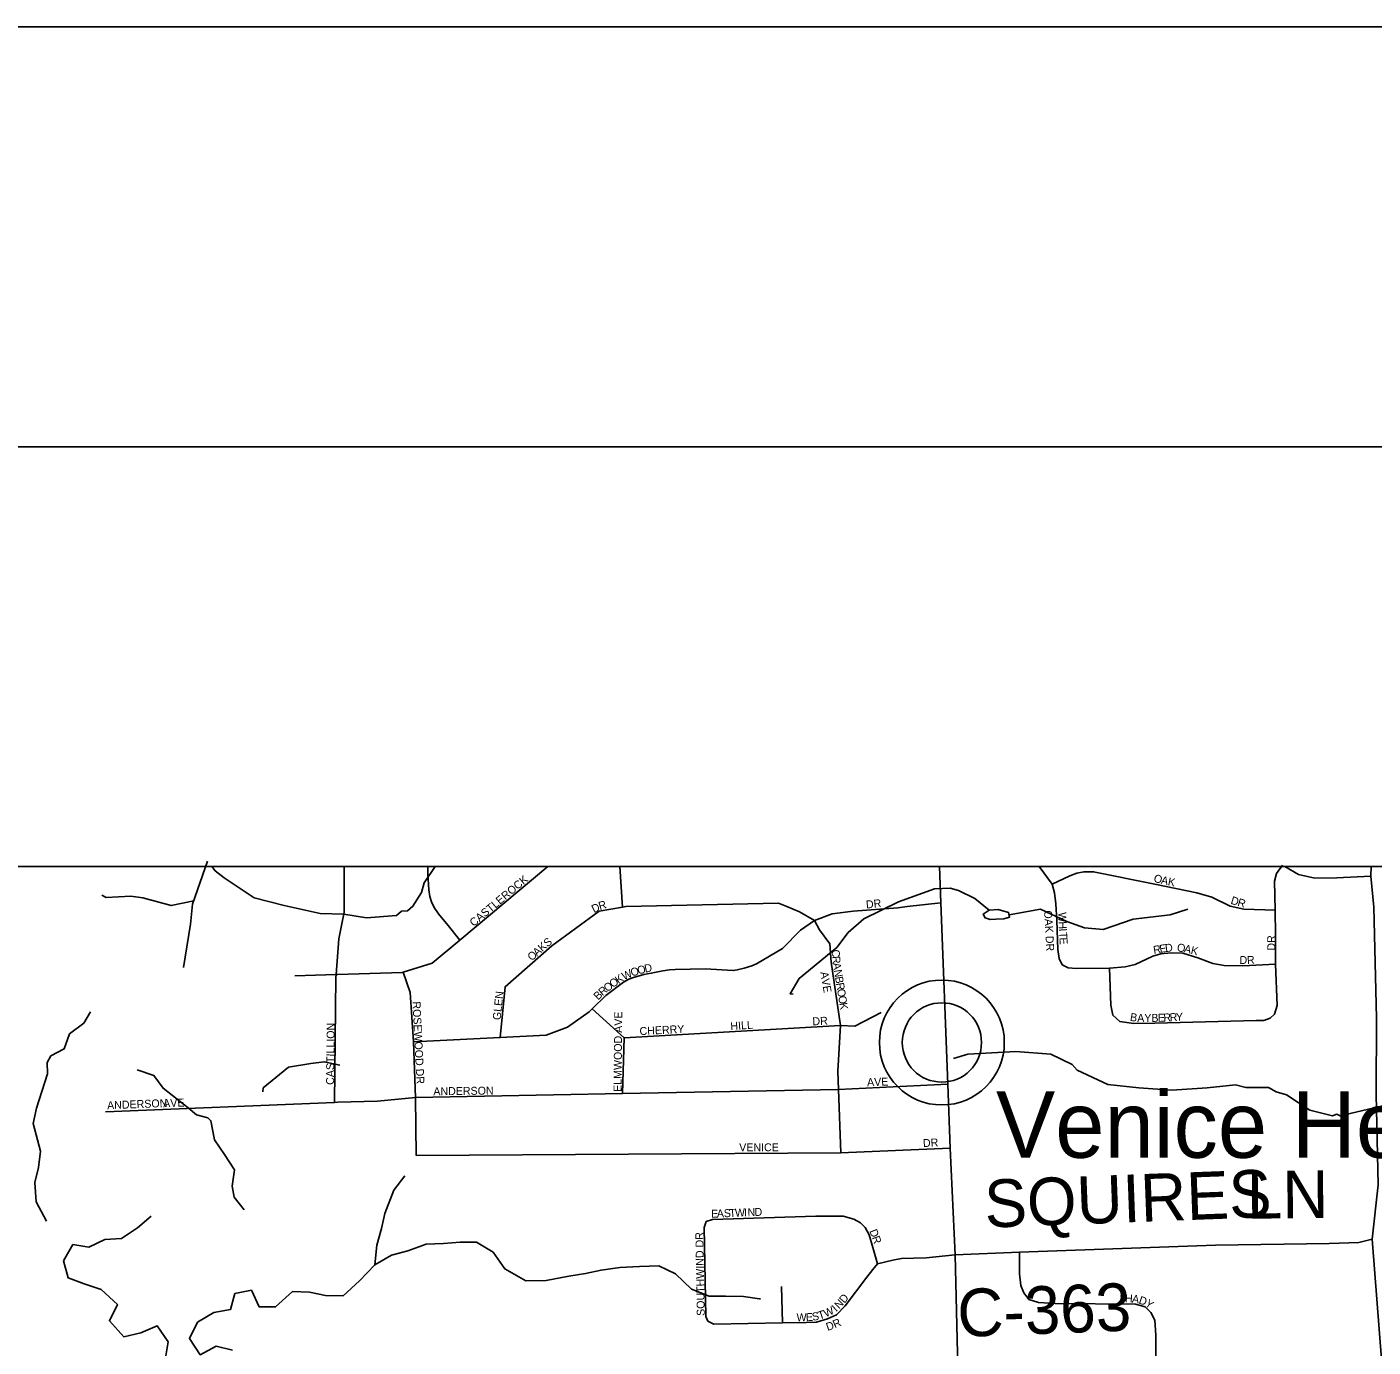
# Model space of a CAD drawing. Extents: x -37878.7 to -37844.7, y -19791.4 to -19769.4.
# Drawn here: x -37872.624 to -37871.021, y -19770.958 to -19769.385 of the extents above; entities that cross this region are included whole.
import ezdxf

# ---------------------------------------------------------------- set-up
doc = ezdxf.new("R2010")
doc.units = 0
for name, color, linetype in [('Default', 7, 'Continuous'), ('GM_X_County_Road', 7, 'Continuous'), ('GM_X_County_Road_Text', 7, 'Continuous'), ('GM_X_Minor_Lake', 7, 'Continuous'), ('GM_X_Minor_River', 7, 'Continuous'), ('GM_X_State_Route', 7, 'Continuous'), ('GM_X_Township_Subdivision', 7, 'Continuous'), ('GM_X_Township_Subdivision_Text', 7, 'Continuous'), ('GM_X_Unincorporated', 7, 'Continuous'), ('GM_X_Unincorporated_Text', 7, 'Continuous'), ('SH_Border', 7, 'Continuous'), ('SH_Cut_Line', 7, 'Continuous'), ('SH_Data', 7, 'Continuous')]:
    doc.layers.add(name, color=color, linetype=linetype)

msp = doc.modelspace()

# ---------------------------------------------------------------- linework, layer by layer
at = {"layer": 'Default'}
msp.add_line((-37871.5345, -19770.595), (-37871.5345, -19770.595), dxfattribs=at)
msp.add_lwpolyline([(-37872.5303, -19770.6775), (-37872.2576, -19770.6663), (-37872.2536, -19770.6661), (-37872.2066, -19770.6647), (-37872.1615, -19770.6604)], dxfattribs=at)
at = {"layer": 'GM_X_County_Road'}
for points in [[(-37871.0057, -19771.6116), (-37870.9975, -19771.5184), (-37871.0024, -19771.2718), (-37871.0035, -19771.1733), (-37871.0047, -19771.1289), (-37871.0067, -19771.0405), (-37871.0079, -19771.0129), (-37871.0219, -19770.8293), (-37871.0151, -19770.7644), (-37871.0174, -19770.6568), (-37871.017, -19770.5659), (-37871.02, -19770.4338), (-37871.0238, -19770.3968), (-37871.0232, -19770.3854)], [(-37871.5188, -19770.8478), (-37871.4419, -19770.8449), (-37871.2086, -19770.8365), (-37871.0731, -19770.8345), (-37871.0381, -19770.8333), (-37871.0219, -19770.8293)]]:
    msp.add_lwpolyline(points, dxfattribs=at)
at = {"layer": 'GM_X_Minor_Lake'}
msp.add_line((-37871.4769, -19770.4484), (-37871.4704, -19770.4483), dxfattribs=at)
msp.add_lwpolyline([(-37871.4704, -19770.4483), (-37871.4606, -19770.4477), (-37871.4538, -19770.4457), (-37871.455, -19770.44), (-37871.4676, -19770.4368), (-37871.4782, -19770.4374), (-37871.4853, -19770.4421), (-37871.483, -19770.4466), (-37871.4769, -19770.4484)], dxfattribs=at)
at = {"layer": 'GM_X_Minor_River'}
for points in [[(-37872.409, -19770.379), (-37872.4268, -19770.4303), (-37872.4294, -19770.4539), (-37872.4376, -19770.5056)], [(-37872.1378, -19770.3854), (-37872.1508, -19770.4048), (-37872.154, -19770.4162), (-37872.1643, -19770.4327), (-37872.171, -19770.4381), (-37872.1778, -19770.4386), (-37872.1838, -19770.4437), (-37872.2196, -19770.4466), (-37872.2466, -19770.4422), (-37872.275, -19770.4412), (-37872.3179, -19770.4317), (-37872.3536, -19770.4229), (-37872.3892, -19770.3989), (-37872.3999, -19770.3904), (-37872.4039, -19770.3854)], [(-37871.7114, -19770.5373), (-37871.7152, -19770.537), (-37871.7045, -19770.5186), (-37871.6596, -19770.4818), (-37871.6459, -19770.4641), (-37871.6276, -19770.4478), (-37871.5863, -19770.4274), (-37871.5434, -19770.4119), (-37871.5248, -19770.4112), (-37871.5145, -19770.4141), (-37871.4951, -19770.4236), (-37871.4782, -19770.4374)], [(-37872.4254, -19770.4263), (-37872.4521, -19770.4319), (-37872.486, -19770.4227), (-37872.5004, -19770.4207), (-37872.5295, -19770.4223), (-37872.5348, -19770.4194)], [(-37871.4544, -19770.4431), (-37871.4172, -19770.4364), (-37871.3856, -19770.451), (-37871.3646, -19770.4586), (-37871.3426, -19770.4605), (-37871.3068, -19770.4482), (-37871.2626, -19770.4429), (-37871.2415, -19770.4361)], [(-37872.6006, -19770.808), (-37872.6131, -19770.7847), (-37872.6146, -19770.7619), (-37872.6104, -19770.744), (-37872.6077, -19770.7246), (-37872.6166, -19770.6914), (-37872.6128, -19770.6731), (-37872.5995, -19770.6323), (-37872.5998, -19770.619), (-37872.5957, -19770.611), (-37872.5796, -19770.6027), (-37872.5735, -19770.5848), (-37872.5563, -19770.5719), (-37872.5482, -19770.5585)], [(-37872.3431, -19770.6538), (-37872.3428, -19770.6492), (-37872.3126, -19770.6244), (-37872.2858, -19770.6201), (-37872.2699, -19770.6179), (-37872.2513, -19770.6221)], [(-37871.5208, -19770.6139), (-37871.5034, -19770.609), (-37871.4463, -19770.6058), (-37871.4046, -19770.6089), (-37871.3794, -19770.6214), (-37871.3732, -19770.6281), (-37871.337, -19770.645), (-37871.2998, -19770.6489), (-37871.2607, -19770.6517), (-37871.2184, -19770.6491), (-37871.1847, -19770.6455), (-37871.1725, -19770.6487), (-37871.1456, -19770.6486), (-37871.1365, -19770.6538), (-37871.1239, -19770.6574), (-37871.0964, -19770.6755), (-37871.0694, -19770.6823), (-37871.0641, -19770.6803), (-37871.0603, -19770.6825), (-37871.001, -19770.6686), (-37870.9915, -19770.6696), (-37870.9478, -19770.6806)], [(-37872.3652, -19770.7942), (-37872.3772, -19770.7792), (-37872.3797, -19770.766), (-37872.377, -19770.7466), (-37872.3886, -19770.7286), (-37872.4007, -19770.711), (-37872.4049, -19770.6883), (-37872.4087, -19770.6846), (-37872.422, -19770.681), (-37872.432, -19770.6728), (-37872.4619, -19770.6495), (-37872.4728, -19770.6345), (-37872.4929, -19770.6277)], [(-37872.1977, -19770.7985), (-37872.1872, -19770.771), (-37872.1739, -19770.7537)], [(-37872.5379, -19771.0189), (-37872.5184, -19771.0082), (-37872.4991, -19771.0222), (-37872.4836, -19771.0029), (-37872.478, -19770.9831), (-37872.4589, -19770.9705), (-37872.4559, -19770.9515), (-37872.4688, -19770.9324), (-37872.4883, -19770.9408), (-37872.5087, -19770.9454), (-37872.5258, -19770.9264), (-37872.5163, -19770.9072), (-37872.5356, -19770.8894), (-37872.5558, -19770.8826), (-37872.5749, -19770.8754), (-37872.5803, -19770.855), (-37872.5693, -19770.8358), (-37872.5503, -19770.8388), (-37872.5312, -19770.8297), (-37872.5115, -19770.8285), (-37872.4924, -19770.8159), (-37872.4761, -19770.8019)], [(-37872.2097, -19770.86), (-37872.2075, -19770.8364), (-37872.2019, -19770.8166), (-37872.1977, -19770.7985)], [(-37872.3792, -19770.9616), (-37872.3986, -19770.9567), (-37872.4177, -19770.967), (-37872.4306, -19770.9475), (-37872.4208, -19770.9283), (-37872.4013, -19770.9165), (-37872.3817, -19770.9131), (-37872.3764, -19770.894), (-37872.3568, -19770.8901), (-37872.3473, -19770.91), (-37872.328, -19770.91), (-37872.3079, -19770.8917), (-37872.2874, -19770.8924), (-37872.2684, -19770.8962), (-37872.2475, -19770.8969), (-37872.2278, -19770.879), (-37872.2097, -19770.86), (-37872.1898, -19770.8482), (-37872.1706, -19770.8433), (-37872.1488, -19770.8352), (-37872.128, -19770.8344), (-37872.1083, -19770.8328), (-37872.0886, -19770.8328), (-37872.0687, -19770.8449), (-37872.055, -19770.8647), (-37872.0301, -19770.879), (-37872.0058, -19770.8785)], [(-37872.0058, -19770.8785), (-37871.9789, -19770.8734), (-37871.9587, -19770.8702), (-37871.9403, -19770.866), (-37871.918, -19770.8631), (-37871.8945, -19770.8617), (-37871.8714, -19770.861), (-37871.8518, -19770.8706), (-37871.8326, -19770.889), (-37871.8114, -19770.897), (-37871.7921, -19770.8971), (-37871.7709, -19770.8976), (-37871.7516, -19770.9004), (-37871.7505, -19770.9004)]]:
    msp.add_lwpolyline(points, dxfattribs=at)
at = {"layer": 'GM_X_State_Route'}
msp.add_lwpolyline([(-37871.5114, -19771.1979), (-37871.5131, -19771.1748), (-37871.5163, -19771.0202), (-37871.5155, -19770.982), (-37871.5188, -19770.8478), (-37871.5245, -19770.7208), (-37871.5274, -19770.6445), (-37871.5359, -19770.4287), (-37871.5373, -19770.3854)], dxfattribs=at)
at = {"layer": 'GM_X_Township_Subdivision'}
for points in [[(-37872.3051, -19770.5157), (-37872.2558, -19770.5141), (-37872.2543, -19770.5141), (-37872.177, -19770.5115), (-37872.176, -19770.5111), (-37872.1413, -19770.5005), (-37872.1086, -19770.4731), (-37872.0039, -19770.3854)], [(-37872.2576, -19770.6663), (-37872.2561, -19770.5176), (-37872.2558, -19770.5141), (-37872.2525, -19770.4715), (-37872.2462, -19770.4397), (-37872.2464, -19770.3854)], [(-37872.1086, -19770.4731), (-37872.1226, -19770.4558), (-37872.1341, -19770.4416), (-37872.1389, -19770.4341), (-37872.1422, -19770.4276), (-37872.1443, -19770.421), (-37872.1456, -19770.4131), (-37872.1465, -19770.3942), (-37872.1467, -19770.3854)], [(-37871.915, -19770.4338), (-37871.9179, -19770.3854)], [(-37871.3349, -19770.5063), (-37871.3743, -19770.507), (-37871.384, -19770.5062), (-37871.3911, -19770.5025), (-37871.3948, -19770.4951), (-37871.3962, -19770.4842), (-37871.3977, -19770.4497), (-37871.3988, -19770.4299), (-37871.4002, -19770.4169), (-37871.4033, -19770.4065), (-37871.4186, -19770.3854)], [(-37871.4033, -19770.4065), (-37871.3819, -19770.3966), (-37871.3737, -19770.3935), (-37871.3656, -19770.3919), (-37871.3539, -19770.3916), (-37871.2809, -19770.4065), (-37871.231, -19770.4169), (-37871.213, -19770.4221), (-37871.191, -19770.4326), (-37871.1747, -19770.4361), (-37871.1376, -19770.4372)], [(-37871.3349, -19770.5063), (-37871.3331, -19770.5504), (-37871.3308, -19770.5625), (-37871.3227, -19770.5701), (-37871.3058, -19770.5724), (-37871.2809, -19770.5718), (-37871.1602, -19770.5689), (-37871.1509, -19770.5689), (-37871.1434, -19770.566), (-37871.1382, -19770.5614), (-37871.1353, -19770.5509), (-37871.137, -19770.5016), (-37871.137, -19770.4668), (-37871.1376, -19770.4372), (-37871.1382, -19770.403), (-37871.1359, -19770.3937), (-37871.1289, -19770.3838)], [(-37871.1262, -19770.3854), (-37871.1096, -19770.395), (-37871.0905, -19770.3992), (-37871.064, -19770.3987), (-37871.0238, -19770.3968)], [(-37872.1638, -19770.5942), (-37872.0606, -19770.5889), (-37872.0057, -19770.5861), (-37871.9802, -19770.5768), (-37871.9544, -19770.5583), (-37871.9508, -19770.5548), (-37871.9346, -19770.5389), (-37871.9136, -19770.5233), (-37871.9073, -19770.5196), (-37871.9016, -19770.5176), (-37871.8893, -19770.5139), (-37871.8806, -19770.5125), (-37871.8668, -19770.5097), (-37871.8588, -19770.5085), (-37871.852, -19770.508), (-37871.8163, -19770.5073), (-37871.7829, -19770.5094), (-37871.7782, -19770.5086), (-37871.7699, -19770.5066), (-37871.7608, -19770.5038), (-37871.7551, -19770.5015), (-37871.7243, -19770.4832), (-37871.7028, -19770.4611), (-37871.686, -19770.4498), (-37871.6652, -19770.4418), (-37871.6403, -19770.4386), (-37871.587, -19770.4345), (-37871.5758, -19770.4332)], [(-37872.0606, -19770.5889), (-37872.0546, -19770.5287), (-37871.9991, -19770.4799), (-37871.9427, -19770.4385), (-37871.915, -19770.4338), (-37871.911, -19770.4331), (-37871.729, -19770.4291), (-37871.719, -19770.4329), (-37871.704, -19770.4395), (-37871.686, -19770.4498)], [(-37871.5758, -19770.4332), (-37871.5359, -19770.4287)], [(-37871.6582, -19770.629), (-37871.6552, -19770.5746), (-37871.6664, -19770.4992), (-37871.668, -19770.4776), (-37871.6804, -19770.461), (-37871.686, -19770.4498)], [(-37871.3349, -19770.5063), (-37871.3164, -19770.5048), (-37871.3044, -19770.5022), (-37871.2833, -19770.4922), (-37871.2738, -19770.4894), (-37871.2613, -19770.4882), (-37871.2476, -19770.4885), (-37871.2296, -19770.4942), (-37871.2117, -19770.5008), (-37871.1985, -19770.5033), (-37871.176, -19770.5036), (-37871.137, -19770.5016)], [(-37872.1607, -19770.7297), (-37872.1615, -19770.6604), (-37872.1638, -19770.5942), (-37872.1677, -19770.5354), (-37872.176, -19770.5111)], [(-37871.9508, -19770.5548), (-37871.913, -19770.5893), (-37871.6552, -19770.5746)], [(-37871.6552, -19770.5746), (-37871.6381, -19770.5756), (-37871.6068, -19770.5594)], [(-37871.915, -19770.6558), (-37871.913, -19770.5893)], [(-37871.6549, -19770.7266), (-37871.6575, -19770.6511), (-37871.6582, -19770.6293), (-37871.6582, -19770.629)], [(-37872.1615, -19770.6604), (-37871.915, -19770.6558), (-37871.6575, -19770.6511), (-37871.5274, -19770.6445)], [(-37872.1607, -19770.7297), (-37871.6549, -19770.7266), (-37871.5245, -19770.7208)], [(-37871.813, -19770.927), (-37871.8157, -19770.9213), (-37871.8175, -19770.8155), (-37871.8151, -19770.8083)], [(-37871.8151, -19770.8083), (-37871.8078, -19770.8059), (-37871.6846, -19770.8017), (-37871.6519, -19770.8019), (-37871.6393, -19770.8053), (-37871.6314, -19770.8098), (-37871.6257, -19770.8152), (-37871.6209, -19770.8242), (-37871.6167, -19770.8392), (-37871.611, -19770.8585)], [(-37871.813, -19770.927), (-37871.806, -19770.9303), (-37871.7243, -19770.9291), (-37871.696, -19770.9285), (-37871.6837, -19770.9282), (-37871.6708, -19770.9243), (-37871.66, -19770.9192), (-37871.6498, -19770.9087), (-37871.6239, -19770.8747), (-37871.6167, -19770.8654), (-37871.611, -19770.8585), (-37871.5927, -19770.8543), (-37871.5826, -19770.8523), (-37871.553, -19770.8514), (-37871.5188, -19770.8478)], [(-37871.4419, -19770.8449), (-37871.4419, -19770.8705), (-37871.4403, -19770.8844), (-37871.437, -19770.8933), (-37871.4309, -19770.901), (-37871.4195, -19770.9047), (-37871.3996, -19770.9059), (-37871.304, -19770.9067), (-37871.2922, -19770.91), (-37871.2857, -19770.9165), (-37871.2808, -19770.9259), (-37871.2796, -19770.9434), (-37871.2796, -19770.9812), (-37871.2788, -19771.0137), (-37871.2804, -19771.032), (-37871.2839, -19771.0523)], [(-37871.7243, -19770.9291), (-37871.7255, -19770.8855)]]:
    msp.add_lwpolyline(points, dxfattribs=at)
at = {"layer": 'GM_X_Unincorporated'}
for radius in [0.0744, 0.0472]:
    msp.add_circle((-37871.5345, -19770.595), radius, dxfattribs=at)
at = {"layer": 'SH_Border'}
msp.add_lwpolyline([(-37876.6504, -19769.8854), (-37845.1504, -19769.8854), (-37845.1504, -19790.8854), (-37876.6504, -19790.8854)], close=True, dxfattribs=at)
at = {"layer": 'SH_Cut_Line'}
msp.add_lwpolyline([(-37878.6504, -19791.3854), (-37844.6504, -19791.3854), (-37844.6504, -19769.3854), (-37878.6504, -19769.3854)], close=True, dxfattribs=at)
at = {"layer": 'SH_Data'}
msp.add_line((-37876.1504, -19770.3854), (-37869.1504, -19770.3854), dxfattribs=at)

# ---------------------------------------------------------------- texts
at = {"layer": 'Default'}
for s, rotation, p in [('ANDERSON', 2.2607, (-37872.5284, -19770.6746)), ('AVE', 1.9736, (-37872.4617, -19770.6721))]:
    msp.add_text(s, height=0.00947, rotation=rotation, dxfattribs=at).set_placement(p)
at = {"layer": 'GM_X_County_Road_Text'}
for s, rotation, p in [('SQUIRES', 2.1444, (-37871.4828, -19770.8156)), ('LN', 0.5159, (-37871.1711, -19770.8049)), ('C-363', 2.2023, (-37871.515, -19770.9459))]:
    msp.add_text(s, height=0.05682, rotation=rotation, dxfattribs=at).set_placement(p)
at = {"layer": 'GM_X_Township_Subdivision_Text'}
for s, rotation, p in [('CASTLEROCK', 40.1247, (-37872.092, -19770.4575)), ('O', 343.3971, (-37871.283, -19770.4033)), ('A', 348.4966, (-37871.2741, -19770.4059)), ('K', 348.6909, (-37871.2659, -19770.4076)), ('R', 16.4341, (-37871.9418, -19770.4372)), ('DR', 6.0111, (-37871.6244, -19770.4355)), ('D', 343.6357, (-37871.1912, -19770.4297)), ('R', 343.8766, (-37871.1831, -19770.4321)), ('D', 27.6109, (-37871.9487, -19770.4409)), ('OAK DR', 273.2421, (-37871.4128, -19770.438)), ('W', 270.6558, (-37871.3957, -19770.4398)), ('H', 273.0825, (-37871.3956, -19770.451)), ('K', 41.5915, (-37872.0104, -19770.4873)), ('S', 39.5537, (-37872.0042, -19770.4819)), ('I', 273.4741, (-37871.3951, -19770.4594)), ('T', 273.4842, (-37871.3949, -19770.4636)), ('E', 273.4842, (-37871.3945, -19770.4702)), ('DR', 90, (-37871.1375, -19770.4856)), ('O', 41.5827, (-37872.0229, -19770.4984)), ('A', 41.5745, (-37872.0166, -19770.4929)), ('C', 273.4991, (-37871.6657, -19770.4846)), ('R', 9.1709, (-37871.282, -19770.4896)), ('E', 9.1777, (-37871.2746, -19770.4884)), ('D', 7.1657, (-37871.2681, -19770.4874)), ('O', 352.2378, (-37871.2549, -19770.4863)), ('A', 347.5755, (-37871.2468, -19770.4874)), ('K', 346.5999, (-37871.2387, -19770.4892)), ('W', 24.0683, (-37871.9131, -19770.521)), ('O', 17.92, (-37871.9035, -19770.5166)), ('O', 15.5206, (-37871.8957, -19770.5141)), ('D', 11.2413, (-37871.8878, -19770.5119)), ('R', 275.0185, (-37871.6652, -19770.4924)), ('A', 278.926, (-37871.6645, -19770.5006)), ('D', 357.1572, (-37871.1803, -19770.5013)), ('R', 3.1705, (-37871.1709, -19770.5017)), ('O', 36.2797, (-37871.933, -19770.5353)), ('O', 35.9213, (-37871.9263, -19770.5303)), ('K', 34.6965, (-37871.9196, -19770.5255)), ('AVE', 279.7841, (-37871.6793, -19770.5114)), ('N', 279.4516, (-37871.6632, -19770.5089)), ('B', 279.4718, (-37871.6618, -19770.5171)), ('GLEN', 83.8274, (-37872.0601, -19770.5687)), ('B', 44.7252, (-37871.9438, -19770.5451)), ('R', 40.2378, (-37871.9386, -19770.54)), ('R', 279.4718, (-37871.6606, -19770.5245)), ('O', 279.4641, (-37871.6594, -19770.5319)), ('O', 279.4692, (-37871.658, -19770.5401)), ('ROSEWOOD DR', 272.8358, (-37872.1649, -19770.5463)), ('K', 279.4641, (-37871.6566, -19770.5483)), ('ELMWOOD AVE', 89.4546, (-37871.916, -19770.6539)), ('HILL', 4.086, (-37871.786, -19770.5804)), ('DR', 3.0167, (-37871.6884, -19770.5746)), ('B', 349.9667, (-37871.311, -19770.569)), ('A', 359.5479, (-37871.3019, -19770.5705)), ('Y', 0.2404, (-37871.2934, -19770.5705)), ('B', 1.1457, (-37871.2849, -19770.5705)), ('E', 2.3594, (-37871.2772, -19770.5704)), ('R', 2.6596, (-37871.2705, -19770.5701)), ('R', 2.6773, (-37871.263, -19770.5697)), ('Y', 2.6561, (-37871.2555, -19770.5694)), ('CASTILLION', 89.3017, (-37872.2584, -19770.6455)), ('CHERRY', 3.0666, (-37871.8943, -19770.5863)), ('ANDERSON', 0.7549, (-37872.14, -19770.6579)), ('AVE', 1.9777, (-37871.6234, -19770.6471)), ('VENICE', 0, (-37871.7758, -19770.7246)), ('DR', 3.011, (-37871.5568, -19770.7196)), ('E', 1.8991, (-37871.8091, -19770.8038)), ('A', 2.3882, (-37871.8023, -19770.8035)), ('S', 2.4284, (-37871.794, -19770.8032)), ('T', 2.4189, (-37871.7873, -19770.8029)), ('W', 2.4216, (-37871.7807, -19770.8026)), ('I', 2.426, (-37871.7699, -19770.8022)), ('N', 2.416, (-37871.7657, -19770.802)), ('D', 2.4166, (-37871.7574, -19770.8017)), ('SOUTHWIND DR', 91.0702, (-37871.8168, -19770.9206)), ('D', 292.0206, (-37871.621, -19770.8196)), ('R', 288.8151, (-37871.6179, -19770.8272)), ('I', 41.6283, (-37871.6604, -19770.9163)), ('N', 46.0742, (-37871.6568, -19770.913)), ('D', 51.1368, (-37871.6504, -19770.9063)), ('S', 356.7202, (-37871.3233, -19770.9038)), ('H', 356.7219, (-37871.3166, -19770.9042)), ('A', 351.9425, (-37871.3085, -19770.9046)), ('D', 341.8727, (-37871.3007, -19770.9057)), ('Y', 325.5917, (-37871.2934, -19770.908)), ('W', 0.3446, (-37871.7075, -19770.9271)), ('E', 3.1418, (-37871.6962, -19770.927)), ('S', 9.3306, (-37871.6884, -19770.9265)), ('T', 18.3941, (-37871.6802, -19770.9251)), ('W', 24.7169, (-37871.6728, -19770.9225)), ('R', 24.5383, (-37871.6618, -19770.9355)), ('D', 19.3921, (-37871.6705, -19770.9386))]:
    msp.add_text(s, height=0.00947, rotation=rotation, dxfattribs=at).set_placement(p)
at = {"layer": 'GM_X_Unincorporated_Text'}
msp.add_text('Venice Heights', height=0.078977, rotation=0, dxfattribs=at).set_placement((-37871.47, -19770.7323))

doc.saveas('drawing.dxf')
